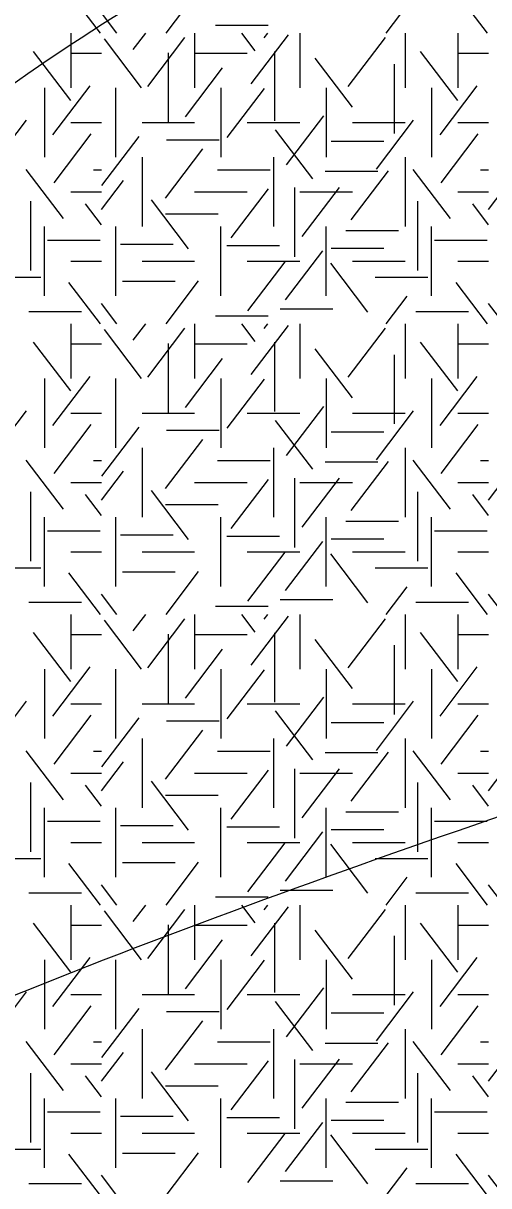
# Model space of a CAD drawing. Extents: x 419101 to 420177, y 4451541 to 4452254.
# Drawn here: x 419852.14 to 419864.02, y 4451559.13 to 4451588.77 of the extents above; entities that cross this region are included whole.
import ezdxf

# ---------------------------------------------------------------- set-up
doc = ezdxf.new("R2010")
doc.units = 0
doc.layers.add('3_HALİHAZIR', color=7, linetype='Continuous')
doc.layers.add('Level 41', color=7, linetype='Continuous')

msp = doc.modelspace()

# ---------------------------------------------------------------- linework, layer by layer
at = {"layer": '3_HALİHAZIR'}
for points in [[(419830.585, 4451569.182), (419835.774, 4451573.831), (419840.974, 4451578.331), (419857.814, 4451590.841), (419892.084, 4451597.601), (419927.345, 4451605.321), (419938.763, 4451608.51), (419942.048, 4451608.213)], [(419823.158, 4451549.789), (419823.164, 4451549.79), (419829.854, 4451552.83), (419838.324, 4451557.73), (419864.054, 4451568.471), (419874.464, 4451571.841), (419888.954, 4451576.141), (419895.924, 4451578.691), (419906.074, 4451583.863), (419936.516, 4451595.874), (419942.649, 4451595.582)]]:
    msp.add_spline(points, degree=3, dxfattribs=at)
at = {"layer": 'Level 41'}
for p, q in [((419854.111, 4451588.519), (419853.309, 4451589.575)), ((419855.787, 4451588.519), (419856.616, 4451589.61)), ((419863.99, 4451588.519), (419863.188, 4451589.575)), ((419861.407, 4451588.519), (419861.944, 4451589.225)), ((419854.534, 4451588.519), (419854.14, 4451589.037)), ((419857.049, 4451588.725), (419858.392, 4451588.725)), ((419853.352, 4451588.519), (419853.352, 4451587.121)), ((419853.352, 4451588.519), (419853.352, 4451587.121)), ((419855.161, 4451587.121), (419854.212, 4451588.371)), ((419854.95, 4451588.102), (419855.267, 4451588.519)), ((419855.321, 4451587.156), (419856.27, 4451588.406)), ((419856.516, 4451588.519), (419856.516, 4451587.121)), ((419858.065, 4451588.067), (419857.721, 4451588.519)), ((419857.958, 4451587.225), (419858.908, 4451588.475)), ((419858.291, 4451588.399), (419858.382, 4451588.519)), ((419859.202, 4451588.519), (419859.202, 4451587.121)), ((419860.435, 4451587.156), (419861.384, 4451588.406)), ((419861.888, 4451588.519), (419861.888, 4451587.121)), ((419863.231, 4451588.519), (419863.231, 4451587.121)), ((419863.231, 4451588.519), (419863.231, 4451587.121)), ((419853.353, 4451586.805), (419852.404, 4451588.054)), ((419853.352, 4451588.005), (419854.14, 4451588.005)), ((419855.841, 4451588.017), (419855.841, 4451586.25)), ((419856.516, 4451588.005), (419857.859, 4451588.005)), ((419858.558, 4451588.052), (419858.558, 4451586.285)), ((419863.232, 4451586.805), (419862.283, 4451588.054)), ((419863.231, 4451588.005), (419864.019, 4451588.005)), ((419860.542, 4451586.63), (419859.593, 4451587.879)), ((419861.606, 4451587.731), (419861.606, 4451585.964)), ((419856.281, 4451586.384), (419857.23, 4451587.634)), ((419852.681, 4451587.121), (419852.681, 4451585.354)), ((419852.681, 4451587.121), (419852.681, 4451585.354)), ((419852.901, 4451585.928), (419853.85, 4451587.178)), ((419854.502, 4451585.354), (419854.502, 4451587.121)), ((419857.188, 4451587.121), (419857.188, 4451585.354)), ((419857.347, 4451585.859), (419858.296, 4451587.109)), ((419859.874, 4451587.121), (419859.874, 4451585.354)), ((419862.56, 4451587.121), (419862.56, 4451585.354)), ((419862.56, 4451587.121), (419862.56, 4451585.354)), ((419862.78, 4451585.928), (419863.729, 4451587.178)), ((419851.276, 4451585.053), (419852.225, 4451586.303)), ((419853.352, 4451586.237), (419854.14, 4451586.237)), ((419855.173, 4451586.237), (419856.516, 4451586.237)), ((419857.859, 4451586.237), (419859.202, 4451586.237)), ((419858.864, 4451585.158), (419859.815, 4451586.407)), ((419860.545, 4451586.237), (419861.888, 4451586.237)), ((419861.155, 4451585.053), (419862.104, 4451586.303)), ((419863.231, 4451586.237), (419864.019, 4451586.237)), ((419852.927, 4451584.702), (419853.877, 4451585.951)), ((419859.53, 4451584.808), (419858.58, 4451586.057)), ((419862.806, 4451584.702), (419863.756, 4451585.951)), ((419854.15, 4451584.633), (419855.099, 4451585.882)), ((419855.797, 4451585.803), (419857.14, 4451585.803)), ((419860.005, 4451585.767), (419861.348, 4451585.767)), ((419855.173, 4451585.354), (419855.173, 4451583.587)), ((419855.775, 4451584.316), (419856.724, 4451585.566)), ((419858.531, 4451585.354), (419858.531, 4451583.587)), ((419861.888, 4451585.354), (419861.888, 4451583.587)), ((419853.166, 4451583.79), (419852.217, 4451585.039)), ((419863.045, 4451583.79), (419862.096, 4451585.039)), ((419853.936, 4451585.03), (419854.14, 4451585.03)), ((419854.14, 4451584.024), (419854.699, 4451584.76)), ((419857.103, 4451585.03), (419858.446, 4451585.03)), ((419859.845, 4451584.997), (419861.188, 4451584.997)), ((419860.515, 4451583.756), (419861.465, 4451585.006)), ((419863.815, 4451585.03), (419864.019, 4451585.03)), ((419864.019, 4451584.024), (419864.578, 4451584.76)), ((419853.352, 4451584.47), (419854.14, 4451584.47)), ((419856.516, 4451584.47), (419857.859, 4451584.47)), ((419857.452, 4451583.3), (419858.402, 4451584.55)), ((419859.063, 4451584.582), (419859.063, 4451582.814)), ((419859.202, 4451584.47), (419860.545, 4451584.47)), ((419859.263, 4451583.336), (419860.212, 4451584.585)), ((419863.231, 4451584.47), (419864.019, 4451584.47)), ((419852.327, 4451584.232), (419852.327, 4451582.464)), ((419854.14, 4451583.63), (419853.734, 4451584.164)), ((419856.36, 4451583.019), (419855.411, 4451584.269)), ((419862.206, 4451584.232), (419862.206, 4451582.464)), ((419864.019, 4451583.63), (419863.613, 4451584.164)), ((419855.77, 4451583.91), (419857.113, 4451583.91)), ((419852.681, 4451581.819), (419852.681, 4451583.587)), ((419854.502, 4451581.819), (419854.502, 4451583.587)), ((419857.188, 4451581.819), (419857.188, 4451583.587)), ((419859.874, 4451581.819), (419859.874, 4451583.587)), ((419862.56, 4451581.819), (419862.56, 4451583.587)), ((419860.379, 4451583.489), (419861.722, 4451583.489)), ((419852.763, 4451583.244), (419854.106, 4451583.244)), ((419854.625, 4451583.138), (419855.968, 4451583.138)), ((419857.342, 4451583.104), (419858.685, 4451583.104)), ((419858.838, 4451581.722), (419859.787, 4451582.972)), ((419860.005, 4451583.033), (419861.348, 4451583.033)), ((419862.642, 4451583.244), (419863.985, 4451583.244)), ((419853.352, 4451582.703), (419854.14, 4451582.703)), ((419855.173, 4451582.703), (419856.516, 4451582.703)), ((419857.859, 4451582.703), (419859.202, 4451582.703)), ((419857.878, 4451581.443), (419858.827, 4451582.692)), ((419860.545, 4451582.703), (419861.888, 4451582.703)), ((419863.231, 4451582.703), (419864.019, 4451582.703)), ((419860.941, 4451581.408), (419859.991, 4451582.657)), ((419851.245, 4451582.296), (419852.588, 4451582.296)), ((419854.111, 4451581.11), (419853.309, 4451582.166)), ((419854.679, 4451582.192), (419856.021, 4451582.192)), ((419855.787, 4451581.11), (419856.616, 4451582.201)), ((419861.124, 4451582.296), (419862.467, 4451582.296)), ((419863.99, 4451581.11), (419863.188, 4451582.166)), ((419861.407, 4451581.11), (419861.944, 4451581.816)), ((419854.534, 4451581.11), (419854.14, 4451581.628)), ((419858.701, 4451581.491), (419860.044, 4451581.491)), ((419864.413, 4451581.11), (419864.019, 4451581.628)), ((419852.284, 4451581.422), (419853.627, 4451581.422)), ((419857.049, 4451581.316), (419858.392, 4451581.316)), ((419862.163, 4451581.422), (419863.506, 4451581.422)), ((419853.352, 4451581.11), (419853.352, 4451579.712)), ((419853.352, 4451581.11), (419853.352, 4451579.712)), ((419855.161, 4451579.712), (419854.212, 4451580.962)), ((419854.95, 4451580.693), (419855.267, 4451581.11)), ((419855.321, 4451579.747), (419856.27, 4451580.997)), ((419856.516, 4451581.11), (419856.516, 4451579.712)), ((419858.065, 4451580.658), (419857.721, 4451581.11)), ((419857.958, 4451579.816), (419858.908, 4451581.066)), ((419858.291, 4451580.99), (419858.382, 4451581.11)), ((419859.202, 4451581.11), (419859.202, 4451579.712)), ((419860.435, 4451579.747), (419861.384, 4451580.997)), ((419861.888, 4451581.11), (419861.888, 4451579.712)), ((419863.231, 4451581.11), (419863.231, 4451579.712)), ((419863.231, 4451581.11), (419863.231, 4451579.712)), ((419853.353, 4451579.396), (419852.404, 4451580.645)), ((419853.352, 4451580.596), (419854.14, 4451580.596)), ((419855.841, 4451580.608), (419855.841, 4451578.841)), ((419856.516, 4451580.596), (419857.859, 4451580.596)), ((419858.558, 4451580.643), (419858.558, 4451578.876)), ((419863.232, 4451579.396), (419862.283, 4451580.645)), ((419863.231, 4451580.596), (419864.019, 4451580.596)), ((419860.542, 4451579.221), (419859.593, 4451580.47)), ((419861.606, 4451580.322), (419861.606, 4451578.555)), ((419856.281, 4451578.975), (419857.23, 4451580.225)), ((419852.681, 4451579.712), (419852.681, 4451577.945)), ((419852.681, 4451579.712), (419852.681, 4451577.945)), ((419852.901, 4451578.519), (419853.85, 4451579.769)), ((419854.502, 4451577.945), (419854.502, 4451579.712)), ((419857.188, 4451579.712), (419857.188, 4451577.945)), ((419857.347, 4451578.45), (419858.296, 4451579.7)), ((419859.874, 4451579.712), (419859.874, 4451577.945)), ((419862.56, 4451579.712), (419862.56, 4451577.945)), ((419862.56, 4451579.712), (419862.56, 4451577.945)), ((419862.78, 4451578.519), (419863.729, 4451579.769)), ((419851.276, 4451577.644), (419852.225, 4451578.894)), ((419853.352, 4451578.828), (419854.14, 4451578.828)), ((419855.173, 4451578.828), (419856.516, 4451578.828)), ((419857.859, 4451578.828), (419859.202, 4451578.828)), ((419858.864, 4451577.749), (419859.815, 4451578.998)), ((419860.545, 4451578.828), (419861.888, 4451578.828)), ((419861.155, 4451577.644), (419862.104, 4451578.894)), ((419863.231, 4451578.828), (419864.019, 4451578.828)), ((419852.927, 4451577.293), (419853.877, 4451578.542)), ((419859.53, 4451577.399), (419858.58, 4451578.648)), ((419862.806, 4451577.293), (419863.756, 4451578.542)), ((419854.15, 4451577.224), (419855.099, 4451578.473)), ((419855.797, 4451578.394), (419857.14, 4451578.394)), ((419860.005, 4451578.358), (419861.348, 4451578.358)), ((419855.173, 4451577.945), (419855.173, 4451576.178)), ((419855.775, 4451576.907), (419856.724, 4451578.157)), ((419858.531, 4451577.945), (419858.531, 4451576.178)), ((419861.888, 4451577.945), (419861.888, 4451576.178)), ((419853.166, 4451576.381), (419852.217, 4451577.63)), ((419863.045, 4451576.381), (419862.096, 4451577.63)), ((419853.936, 4451577.621), (419854.14, 4451577.621)), ((419854.14, 4451576.615), (419854.699, 4451577.351)), ((419857.103, 4451577.621), (419858.446, 4451577.621)), ((419859.845, 4451577.588), (419861.188, 4451577.588)), ((419860.515, 4451576.347), (419861.465, 4451577.597)), ((419863.815, 4451577.621), (419864.019, 4451577.621)), ((419864.019, 4451576.615), (419864.578, 4451577.351)), ((419853.352, 4451577.061), (419854.14, 4451577.061)), ((419856.516, 4451577.061), (419857.859, 4451577.061)), ((419857.452, 4451575.891), (419858.402, 4451577.141)), ((419859.063, 4451577.173), (419859.063, 4451575.405)), ((419859.202, 4451577.061), (419860.545, 4451577.061)), ((419859.263, 4451575.927), (419860.212, 4451577.176)), ((419863.231, 4451577.061), (419864.019, 4451577.061)), ((419852.327, 4451576.823), (419852.327, 4451575.055)), ((419854.14, 4451576.221), (419853.734, 4451576.755)), ((419856.36, 4451575.61), (419855.411, 4451576.86)), ((419862.206, 4451576.823), (419862.206, 4451575.055)), ((419864.019, 4451576.221), (419863.613, 4451576.755)), ((419855.77, 4451576.501), (419857.113, 4451576.501)), ((419852.681, 4451574.41), (419852.681, 4451576.178)), ((419854.502, 4451574.41), (419854.502, 4451576.178)), ((419857.188, 4451574.41), (419857.188, 4451576.178)), ((419859.874, 4451574.41), (419859.874, 4451576.178)), ((419862.56, 4451574.41), (419862.56, 4451576.178)), ((419860.379, 4451576.08), (419861.722, 4451576.08)), ((419852.763, 4451575.835), (419854.106, 4451575.835)), ((419854.625, 4451575.729), (419855.968, 4451575.729)), ((419857.342, 4451575.695), (419858.685, 4451575.695)), ((419858.838, 4451574.313), (419859.787, 4451575.563)), ((419860.005, 4451575.624), (419861.348, 4451575.624)), ((419862.642, 4451575.835), (419863.985, 4451575.835)), ((419853.352, 4451575.294), (419854.14, 4451575.294)), ((419855.173, 4451575.294), (419856.516, 4451575.294)), ((419857.859, 4451575.294), (419859.202, 4451575.294)), ((419857.878, 4451574.034), (419858.827, 4451575.283)), ((419860.545, 4451575.294), (419861.888, 4451575.294)), ((419863.231, 4451575.294), (419864.019, 4451575.294)), ((419860.941, 4451573.999), (419859.991, 4451575.248)), ((419851.245, 4451574.887), (419852.588, 4451574.887)), ((419854.111, 4451573.701), (419853.309, 4451574.757)), ((419854.679, 4451574.783), (419856.021, 4451574.783)), ((419855.787, 4451573.701), (419856.616, 4451574.792)), ((419861.124, 4451574.887), (419862.467, 4451574.887)), ((419863.99, 4451573.701), (419863.188, 4451574.757)), ((419861.407, 4451573.701), (419861.944, 4451574.407)), ((419854.534, 4451573.701), (419854.14, 4451574.219)), ((419858.701, 4451574.082), (419860.044, 4451574.082)), ((419864.413, 4451573.701), (419864.019, 4451574.219)), ((419852.284, 4451574.013), (419853.627, 4451574.013)), ((419857.049, 4451573.907), (419858.392, 4451573.907)), ((419862.163, 4451574.013), (419863.506, 4451574.013)), ((419853.352, 4451573.701), (419853.352, 4451572.303)), ((419853.352, 4451573.701), (419853.352, 4451572.303)), ((419855.161, 4451572.303), (419854.212, 4451573.553)), ((419854.95, 4451573.284), (419855.267, 4451573.701)), ((419855.321, 4451572.338), (419856.27, 4451573.588)), ((419856.516, 4451573.701), (419856.516, 4451572.303)), ((419858.065, 4451573.249), (419857.721, 4451573.701)), ((419857.958, 4451572.407), (419858.908, 4451573.657)), ((419858.291, 4451573.581), (419858.382, 4451573.701)), ((419859.202, 4451573.701), (419859.202, 4451572.303)), ((419860.435, 4451572.338), (419861.384, 4451573.588)), ((419861.888, 4451573.701), (419861.888, 4451572.303)), ((419863.231, 4451573.701), (419863.231, 4451572.303)), ((419863.231, 4451573.701), (419863.231, 4451572.303)), ((419853.353, 4451571.987), (419852.404, 4451573.236)), ((419853.352, 4451573.187), (419854.14, 4451573.187)), ((419855.841, 4451573.199), (419855.841, 4451571.432)), ((419856.516, 4451573.187), (419857.859, 4451573.187)), ((419858.558, 4451573.234), (419858.558, 4451571.467)), ((419863.232, 4451571.987), (419862.283, 4451573.236)), ((419863.231, 4451573.187), (419864.019, 4451573.187)), ((419860.542, 4451571.812), (419859.593, 4451573.061)), ((419861.606, 4451572.913), (419861.606, 4451571.146)), ((419856.281, 4451571.566), (419857.23, 4451572.816)), ((419852.681, 4451572.303), (419852.681, 4451570.536)), ((419852.681, 4451572.303), (419852.681, 4451570.536)), ((419852.901, 4451571.11), (419853.85, 4451572.36)), ((419854.502, 4451570.536), (419854.502, 4451572.303)), ((419857.188, 4451572.303), (419857.188, 4451570.536)), ((419857.347, 4451571.041), (419858.296, 4451572.291)), ((419859.874, 4451572.303), (419859.874, 4451570.536)), ((419862.56, 4451572.303), (419862.56, 4451570.536)), ((419862.56, 4451572.303), (419862.56, 4451570.536)), ((419862.78, 4451571.11), (419863.729, 4451572.36)), ((419851.276, 4451570.235), (419852.225, 4451571.485)), ((419853.352, 4451571.419), (419854.14, 4451571.419)), ((419855.173, 4451571.419), (419856.516, 4451571.419)), ((419857.859, 4451571.419), (419859.202, 4451571.419)), ((419858.864, 4451570.34), (419859.815, 4451571.589)), ((419860.545, 4451571.419), (419861.888, 4451571.419)), ((419861.155, 4451570.235), (419862.104, 4451571.485)), ((419863.231, 4451571.419), (419864.019, 4451571.419)), ((419852.927, 4451569.884), (419853.877, 4451571.133)), ((419859.53, 4451569.99), (419858.58, 4451571.239)), ((419862.806, 4451569.884), (419863.756, 4451571.133)), ((419854.15, 4451569.815), (419855.099, 4451571.064)), ((419855.797, 4451570.985), (419857.14, 4451570.985)), ((419860.005, 4451570.949), (419861.348, 4451570.949)), ((419855.173, 4451570.536), (419855.173, 4451568.769)), ((419855.775, 4451569.498), (419856.724, 4451570.748)), ((419858.531, 4451570.536), (419858.531, 4451568.769)), ((419861.888, 4451570.536), (419861.888, 4451568.769)), ((419853.166, 4451568.972), (419852.217, 4451570.221)), ((419863.045, 4451568.972), (419862.096, 4451570.221)), ((419853.936, 4451570.212), (419854.14, 4451570.212)), ((419854.14, 4451569.206), (419854.699, 4451569.942)), ((419857.103, 4451570.212), (419858.446, 4451570.212)), ((419859.845, 4451570.179), (419861.188, 4451570.179)), ((419860.515, 4451568.938), (419861.465, 4451570.188)), ((419863.815, 4451570.212), (419864.019, 4451570.212)), ((419864.019, 4451569.206), (419864.578, 4451569.942)), ((419853.352, 4451569.652), (419854.14, 4451569.652)), ((419856.516, 4451569.652), (419857.859, 4451569.652)), ((419857.452, 4451568.482), (419858.402, 4451569.732)), ((419859.063, 4451569.764), (419859.063, 4451567.996)), ((419859.202, 4451569.652), (419860.545, 4451569.652)), ((419859.263, 4451568.518), (419860.212, 4451569.767)), ((419863.231, 4451569.652), (419864.019, 4451569.652)), ((419852.327, 4451569.414), (419852.327, 4451567.646)), ((419854.14, 4451568.812), (419853.734, 4451569.346)), ((419856.36, 4451568.201), (419855.411, 4451569.451)), ((419862.206, 4451569.414), (419862.206, 4451567.646)), ((419864.019, 4451568.812), (419863.613, 4451569.346)), ((419855.77, 4451569.092), (419857.113, 4451569.092)), ((419852.681, 4451567.001), (419852.681, 4451568.769)), ((419854.502, 4451567.001), (419854.502, 4451568.769)), ((419857.188, 4451567.001), (419857.188, 4451568.769)), ((419859.874, 4451567.001), (419859.874, 4451568.769)), ((419862.56, 4451567.001), (419862.56, 4451568.769)), ((419860.379, 4451568.671), (419861.722, 4451568.671)), ((419852.763, 4451568.426), (419854.106, 4451568.426)), ((419854.625, 4451568.32), (419855.968, 4451568.32)), ((419857.342, 4451568.286), (419858.685, 4451568.286)), ((419858.838, 4451566.904), (419859.787, 4451568.154)), ((419860.005, 4451568.215), (419861.348, 4451568.215)), ((419862.642, 4451568.426), (419863.985, 4451568.426)), ((419853.352, 4451567.885), (419854.14, 4451567.885)), ((419855.173, 4451567.885), (419856.516, 4451567.885)), ((419857.859, 4451567.885), (419859.202, 4451567.885)), ((419857.878, 4451566.625), (419858.827, 4451567.874)), ((419860.545, 4451567.885), (419861.888, 4451567.885)), ((419863.231, 4451567.885), (419864.019, 4451567.885)), ((419860.941, 4451566.59), (419859.991, 4451567.839)), ((419851.245, 4451567.478), (419852.588, 4451567.478)), ((419854.111, 4451566.292), (419853.309, 4451567.348)), ((419854.679, 4451567.374), (419856.021, 4451567.374)), ((419855.787, 4451566.292), (419856.616, 4451567.383)), ((419861.124, 4451567.478), (419862.467, 4451567.478)), ((419863.99, 4451566.292), (419863.188, 4451567.348)), ((419861.407, 4451566.292), (419861.944, 4451566.998)), ((419854.534, 4451566.292), (419854.14, 4451566.81)), ((419858.701, 4451566.673), (419860.044, 4451566.673)), ((419864.413, 4451566.292), (419864.019, 4451566.81)), ((419852.284, 4451566.604), (419853.627, 4451566.604)), ((419857.049, 4451566.498), (419858.392, 4451566.498)), ((419862.163, 4451566.604), (419863.506, 4451566.604)), ((419853.352, 4451566.292), (419853.352, 4451564.894)), ((419853.352, 4451566.292), (419853.352, 4451564.894)), ((419855.161, 4451564.894), (419854.212, 4451566.144)), ((419854.95, 4451565.875), (419855.267, 4451566.292)), ((419855.321, 4451564.929), (419856.27, 4451566.179)), ((419856.516, 4451566.292), (419856.516, 4451564.894)), ((419858.065, 4451565.84), (419857.721, 4451566.292)), ((419857.958, 4451564.998), (419858.908, 4451566.248)), ((419858.291, 4451566.172), (419858.382, 4451566.292)), ((419859.202, 4451566.292), (419859.202, 4451564.894)), ((419860.435, 4451564.929), (419861.384, 4451566.179)), ((419861.888, 4451566.292), (419861.888, 4451564.894)), ((419863.231, 4451566.292), (419863.231, 4451564.894)), ((419863.231, 4451566.292), (419863.231, 4451564.894)), ((419853.353, 4451564.578), (419852.404, 4451565.827)), ((419853.352, 4451565.778), (419854.14, 4451565.778)), ((419855.841, 4451565.79), (419855.841, 4451564.023)), ((419856.516, 4451565.778), (419857.859, 4451565.778)), ((419858.558, 4451565.825), (419858.558, 4451564.058)), ((419863.232, 4451564.578), (419862.283, 4451565.827)), ((419863.231, 4451565.778), (419864.019, 4451565.778)), ((419860.542, 4451564.403), (419859.593, 4451565.652)), ((419861.606, 4451565.504), (419861.606, 4451563.737)), ((419856.281, 4451564.157), (419857.23, 4451565.407)), ((419852.681, 4451564.894), (419852.681, 4451563.127)), ((419852.681, 4451564.894), (419852.681, 4451563.127)), ((419852.901, 4451563.701), (419853.85, 4451564.951)), ((419854.502, 4451563.127), (419854.502, 4451564.894)), ((419857.188, 4451564.894), (419857.188, 4451563.127)), ((419857.347, 4451563.632), (419858.296, 4451564.882)), ((419859.874, 4451564.894), (419859.874, 4451563.127)), ((419862.56, 4451564.894), (419862.56, 4451563.127)), ((419862.56, 4451564.894), (419862.56, 4451563.127)), ((419862.78, 4451563.701), (419863.729, 4451564.951)), ((419851.276, 4451562.826), (419852.225, 4451564.076)), ((419853.352, 4451564.01), (419854.14, 4451564.01)), ((419855.173, 4451564.01), (419856.516, 4451564.01)), ((419857.859, 4451564.01), (419859.202, 4451564.01)), ((419858.864, 4451562.931), (419859.815, 4451564.18)), ((419860.545, 4451564.01), (419861.888, 4451564.01)), ((419861.155, 4451562.826), (419862.104, 4451564.076)), ((419863.231, 4451564.01), (419864.019, 4451564.01)), ((419852.927, 4451562.475), (419853.877, 4451563.724)), ((419859.53, 4451562.581), (419858.58, 4451563.83)), ((419862.806, 4451562.475), (419863.756, 4451563.724)), ((419854.15, 4451562.406), (419855.099, 4451563.655)), ((419855.797, 4451563.576), (419857.14, 4451563.576)), ((419860.005, 4451563.54), (419861.348, 4451563.54)), ((419855.173, 4451563.127), (419855.173, 4451561.36)), ((419855.775, 4451562.089), (419856.724, 4451563.339)), ((419858.531, 4451563.127), (419858.531, 4451561.36)), ((419861.888, 4451563.127), (419861.888, 4451561.36)), ((419853.166, 4451561.563), (419852.217, 4451562.812)), ((419863.045, 4451561.563), (419862.096, 4451562.812)), ((419853.936, 4451562.803), (419854.14, 4451562.803)), ((419854.14, 4451561.797), (419854.699, 4451562.533)), ((419857.103, 4451562.803), (419858.446, 4451562.803)), ((419859.845, 4451562.77), (419861.188, 4451562.77)), ((419860.515, 4451561.529), (419861.465, 4451562.779)), ((419863.815, 4451562.803), (419864.019, 4451562.803)), ((419864.019, 4451561.797), (419864.578, 4451562.533)), ((419853.352, 4451562.243), (419854.14, 4451562.243)), ((419856.516, 4451562.243), (419857.859, 4451562.243)), ((419857.452, 4451561.073), (419858.402, 4451562.323)), ((419859.063, 4451562.355), (419859.063, 4451560.587)), ((419859.202, 4451562.243), (419860.545, 4451562.243)), ((419859.263, 4451561.109), (419860.212, 4451562.358)), ((419863.231, 4451562.243), (419864.019, 4451562.243)), ((419852.327, 4451562.005), (419852.327, 4451560.237)), ((419854.14, 4451561.403), (419853.734, 4451561.937)), ((419856.36, 4451560.792), (419855.411, 4451562.042)), ((419862.206, 4451562.005), (419862.206, 4451560.237)), ((419864.019, 4451561.403), (419863.613, 4451561.937)), ((419855.77, 4451561.683), (419857.113, 4451561.683)), ((419852.681, 4451559.592), (419852.681, 4451561.36)), ((419854.502, 4451559.592), (419854.502, 4451561.36)), ((419857.188, 4451559.592), (419857.188, 4451561.36)), ((419859.874, 4451559.592), (419859.874, 4451561.36)), ((419862.56, 4451559.592), (419862.56, 4451561.36)), ((419860.379, 4451561.262), (419861.722, 4451561.262)), ((419852.763, 4451561.017), (419854.106, 4451561.017)), ((419854.625, 4451560.911), (419855.968, 4451560.911)), ((419857.342, 4451560.877), (419858.685, 4451560.877)), ((419858.838, 4451559.495), (419859.787, 4451560.745)), ((419860.005, 4451560.806), (419861.348, 4451560.806)), ((419862.642, 4451561.017), (419863.985, 4451561.017)), ((419853.352, 4451560.476), (419854.14, 4451560.476)), ((419855.173, 4451560.476), (419856.516, 4451560.476)), ((419857.859, 4451560.476), (419859.202, 4451560.476)), ((419857.878, 4451559.216), (419858.827, 4451560.465)), ((419860.545, 4451560.476), (419861.888, 4451560.476)), ((419863.231, 4451560.476), (419864.019, 4451560.476)), ((419860.941, 4451559.181), (419859.991, 4451560.43)), ((419851.245, 4451560.069), (419852.588, 4451560.069)), ((419854.111, 4451558.883), (419853.309, 4451559.939)), ((419854.679, 4451559.965), (419856.021, 4451559.965)), ((419855.787, 4451558.883), (419856.616, 4451559.974)), ((419861.124, 4451560.069), (419862.467, 4451560.069)), ((419863.99, 4451558.883), (419863.188, 4451559.939)), ((419861.407, 4451558.883), (419861.944, 4451559.589)), ((419854.534, 4451558.883), (419854.14, 4451559.401)), ((419858.701, 4451559.264), (419860.044, 4451559.264)), ((419864.413, 4451558.883), (419864.019, 4451559.401)), ((419852.284, 4451559.195), (419853.627, 4451559.195)), ((419862.163, 4451559.195), (419863.506, 4451559.195))]:
    msp.add_line(p, q, dxfattribs=at)

doc.saveas('drawing.dxf')
